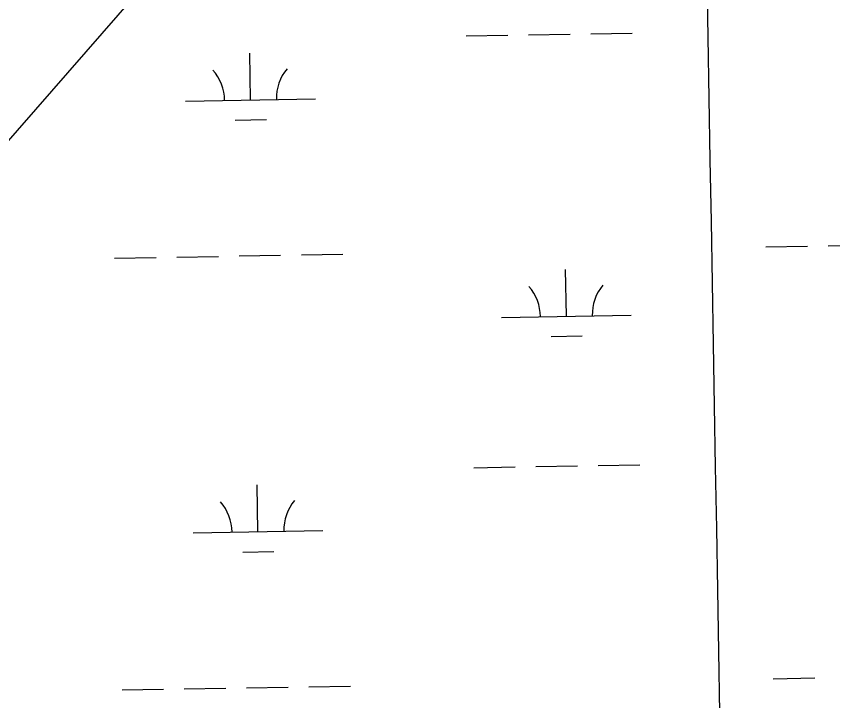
# Model space of a CAD drawing. Extents: x 3892998 to 3931244, y 278583 to 304547.
# Drawn here: x 3917942 to 3918571, y 286380 to 286907 of the extents above; entities that cross this region are included whole.
import ezdxf

# ---------------------------------------------------------------- set-up
doc = ezdxf.new("R2010")
doc.units = 0
for name, color, linetype in [('V-GRID-MAJR', 7, 'Continuous'), ('V-RIVR-EDGE', 7, 'Continuous'), ('V-UTIL-LINE', 7, 'Continuous'), ('V-WETL-SWMP', 7, 'Continuous')]:
    doc.layers.add(name, color=color, linetype=linetype)

msp = doc.modelspace()

# ---------------------------------------------------------------- linework, layer by layer
at = {"layer": 'V-GRID-MAJR'}
msp.add_spline([(3918519.216, 284383.145), (3918413.491, 290439.973), (3918307.7120000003, 296499.886), (3918201.934, 302559.792), (3918201.88, 302562.882)], degree=3, dxfattribs=at)
at = {"layer": 'V-RIVR-EDGE'}
msp.add_spline([(3917552.1288929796, 286408.4883426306), (3917569.151379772, 286394.52215199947), (3917586.517663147, 286378.81459889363), (3917603.8848072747, 286363.4551461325), (3917614.996474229, 286352.28839104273), (3917624.0169568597, 286340.0824994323), (3917646.584948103, 286316.35572712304), (3917659.7740273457, 286300.65850304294), (3917668.451574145, 286290.54207425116), (3917684.7813032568, 286277.97000650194), (3917717.0754460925, 286245.8647248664), (3917744.8589172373, 286219.68833886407), (3917751.8002660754, 286211.3167155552), (3917767.4286299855, 286196.6577672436), (3917779.232193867, 286183.74878892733), (3917798.3424219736, 286169.42933343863), (3917819.536087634, 286153.0161113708), (3917835.861512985, 286138.7035418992), (3917855.314676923, 286122.29462359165), (3917879.2819555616, 286101.34921102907), (3917897.68823621, 286083.8985739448), (3917912.9710820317, 286070.2847874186), (3917935.894059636, 286049.34195711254), (3917948.397267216, 286037.8236586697), (3917961.947358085, 286027.3470790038), (3917964.0264918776, 286023.51281070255), (3917971.6674844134, 286016.53186726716), (3917983.472769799, 286004.31908963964), (3917994.5930442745, 285996.6333379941), (3918004.6759037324, 285991.7349713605), (3918037.3172861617, 285959.28072862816), (3918066.1390330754, 285930.6650579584), (3918092.1811417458, 285904.1448753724), (3918118.576515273, 285879.71243410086), (3918135.5912552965, 285862.6133403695), (3918162.6716397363, 285833.65387311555), (3918182.452245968, 285808.88968579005), (3918208.4969368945, 285783.4138042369), (3918228.2861506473, 285762.1306203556), (3918246.342609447, 285743.9846433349), (3918263.3616532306, 285728.62605132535), (3918295.3300752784, 285705.5722393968), (3918304.703822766, 285695.45408910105), (3918319.6420112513, 285683.23356470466), (3918334.5776174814, 285669.968739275), (3918353.338884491, 285655.302044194), (3918380.774255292, 285629.1265189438), (3918398.838460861, 285614.1134450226), (3918416.196136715, 285594.92488847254), (3918445.358237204, 285563.1754539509), (3918463.064013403, 285543.986036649), (3918480.0787534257, 285526.8869429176), (3918497.0977972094, 285511.52835090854), (3918509.9525481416, 285501.4015930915), (3918525.2345332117, 285487.4397062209), (3918549.5533552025, 285467.88583428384), (3918559.277785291, 285458.81112426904), (3918600.6190940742, 285425.29106170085), (3918629.7984096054, 285400.5036340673), (3918652.02862953, 285380.9549266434), (3918671.8255900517, 285362.80464586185), (3918689.179822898, 285342.22368793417), (3918716.9675978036, 285317.7878036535), (3918740.591079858, 285298.5837535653), (3918771.5143401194, 285275.18442354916), (3918793.389573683, 285252.8517741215), (3918820.4811478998, 285228.41761134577), (3918843.0611896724, 285209.5642438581), (3918871.5434437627, 285184.43043738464), (3918894.4715858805, 285165.57620914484), (3918917.057652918, 285149.15954406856), (3918933.3908250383, 285137.9798776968), (3918950.063489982, 285123.31834712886), (3918963.948769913, 285107.61940154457), (3918992.08722742, 285084.22695754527), (3919006.6635435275, 285066.4376883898), (3919029.5856603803, 285045.1467577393), (3919056.3342987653, 285022.80205778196), (3919083.424151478, 284997.67169431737), (3919102.180253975, 284980.91639717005), (3919129.273549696, 284957.17843508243), (3919160.526834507, 284926.46813708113), (3919185.1817063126, 284902.03999957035), (3919208.0969371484, 284877.9642661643), (3919219.552400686, 284865.0561486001), (3919230.320271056, 284855.6307559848), (3919254.628764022, 284831.89967991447), (3919281.0189730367, 284805.3786365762), (3919308.456065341, 284779.8993120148), (3919332.066636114, 284755.4737567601), (3919347.344317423, 284739.7713681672), (3919373.0374649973, 284712.9039459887), (3919400.136785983, 284691.6026863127), (3919419.235824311, 284672.75792634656), (3919434.5074803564, 284654.61883534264), (3919452.915482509, 284637.8643989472), (3919471.6664204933, 284619.0204997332), (3919489.3756397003, 284601.2234838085), (3919501.177482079, 284587.6183048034), (3919524.452003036, 284568.0670151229), (3919535.5696952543, 284559.33696244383), (3919555.7121738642, 284540.14151987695), (3919581.41392896, 284516.7551011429), (3919599.4721092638, 284499.30532481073), (3919661.6598441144, 284449.72100127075), (3919689.4502012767, 284426.3294180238), (3919714.4155458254, 284404.2577798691)], degree=3, dxfattribs=at)
at = {"layer": 'V-UTIL-LINE'}
msp.add_lwpolyline([(3918925, 287943.9), (3915774.4982285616, 284335.63354158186)], dxfattribs=at)
at = {"layer": 'V-WETL-SWMP'}
for p, q in [((3918385.029222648, 286893.64915415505), (3918417.0244294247, 286894.20299630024)), ((3918289.0436023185, 286891.9876277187), (3918321.0388090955, 286892.54146986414)), ((3918337.036412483, 286892.8183909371), (3918369.03161926, 286893.3722330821)), ((3918122.8082169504, 286842.67311098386), (3918122.18514448, 286878.6677186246)), ((3918072.8157063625, 286841.8077326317), (3918172.800727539, 286843.5384893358)), ((3918111.0770875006, 286827.03673155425), (3918135.0734925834, 286827.4521131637)), ((3918519.891178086, 286729.45769281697), (3918551.8863848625, 286730.01153496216)), ((3918567.883988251, 286730.2884560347), (3918599.8791950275, 286730.84229818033)), ((3918162.036788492, 286723.26317611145), (3918194.0319952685, 286723.8170182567)), ((3918018.058357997, 286720.77088645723), (3918050.053564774, 286721.3247286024)), ((3918066.051168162, 286721.6016496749), (3918098.0463749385, 286722.1554918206)), ((3918114.043978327, 286722.4324128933), (3918146.0391851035, 286722.98625503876)), ((3918366.2005547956, 286676.04768194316), (3918365.5774823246, 286712.0422895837)), ((3918316.2080442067, 286675.18230359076), (3918416.193065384, 286676.91306029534)), ((3918354.4694253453, 286660.4113025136), (3918378.4658304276, 286660.8266841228)), ((3918342.7942078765, 286560.193221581), (3918374.7894146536, 286560.74706372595)), ((3918390.7870180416, 286561.0239847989), (3918422.782224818, 286561.5778269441)), ((3918294.801397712, 286559.3624583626), (3918326.7966044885, 286559.916300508)), ((3918128.5660123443, 286510.04794162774), (3918127.942939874, 286546.0425492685)), ((3918078.573501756, 286509.18256327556), (3918178.5585229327, 286510.9133199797)), ((3918116.8348828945, 286494.4115621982), (3918140.8312879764, 286494.8269438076)), ((3918525.6489734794, 286396.83252346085), (3918557.644180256, 286397.3863656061)), ((3918119.8017737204, 286389.8072435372), (3918151.796980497, 286390.36108568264)), ((3918167.7945838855, 286390.6380067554), (3918199.789790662, 286391.1918489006)), ((3918023.8161533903, 286388.1457171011), (3918055.8113601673, 286388.6995592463)), ((3918071.8089635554, 286388.9764803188), (3918103.804170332, 286389.5303224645))]:
    msp.add_line(p, q, dxfattribs=at)
for centre, radius, start, end in [((3918067.5653379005, 286842.19172222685), 35.24628790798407, 0.2198800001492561, 41.763538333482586), ((3918178.0346606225, 286844.1039638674), 35.246287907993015, 140.21987699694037, 181.7635353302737), ((3918310.957675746, 286675.5662931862), 35.24628790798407, 0.2198800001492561, 41.763538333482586), ((3918421.4269984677, 286677.4785348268), 35.246287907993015, 140.21987699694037, 181.7635353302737), ((3918073.323133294, 286509.56655287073), 35.24628790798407, 0.2198800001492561, 41.763538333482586), ((3918183.7924560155, 286511.47879451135), 35.246287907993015, 140.21987699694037, 181.7635353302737)]:
    msp.add_arc(centre, radius, start, end, dxfattribs=at)

doc.saveas('drawing.dxf')
